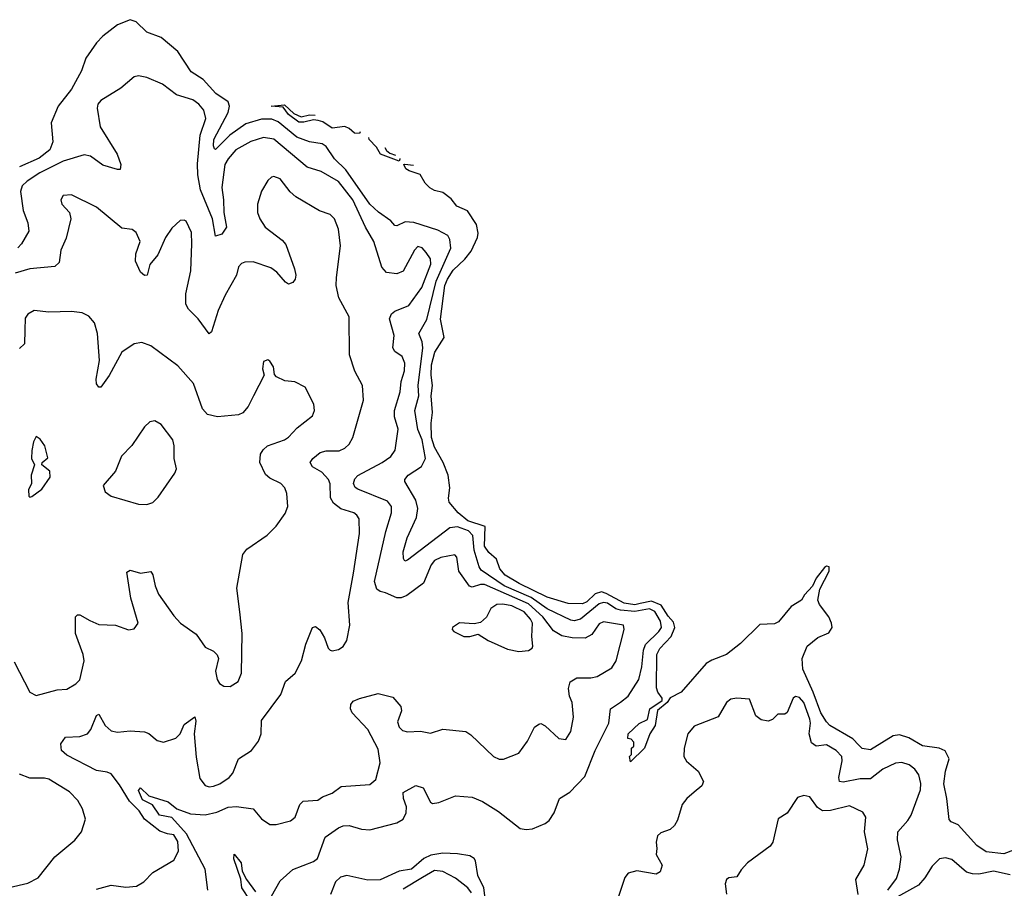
# Model space of a CAD drawing. Extents: x 2133461 to 2293071, y 753526 to 916327.
# Tile 421 of 459: x 2243176 to 2247897, y 908613 to 912780. Entities that reach past the tile are written whole.
import ezdxf

# ---------------------------------------------------------------- set-up
doc = ezdxf.new("R2010")
doc.units = 0

msp = doc.modelspace()

# ---------------------------------------------------------------- linework, layer by layer
at = {"layer": '0CON10XD'}
for points in [[(2245128.5, 911341.5), (2245173.1, 911525), (2245243.8, 911683.8), (2245239.1, 911725), (2245229.4, 911745), (2245180.9, 911770.9), (2245065, 911807.6), (2245025, 911809.8), (2244985, 911790.6), (2244975, 911792.9), (2244955, 911815.4), (2244895.8, 911855.8), (2244855, 911894.7), (2244739.2, 912059.2), (2244685, 912112.5), (2244645, 912171.3), (2244626.1, 912185), (2244565, 912193.5), (2244505, 912215.8), (2244415, 912289.7), (2244385, 912302.5), (2244335, 912302.1), (2244260, 912280.1), (2244183.8, 912226.2), (2244125, 912166.2), (2244115, 912157.8), (2244110.4, 912160.4), (2244104.5, 912174.5), (2244106.2, 912205), (2244175.2, 912335), (2244181.7, 912365), (2244175.2, 912385), (2244115.8, 912425.8), (2244055, 912492.9), (2243999, 912529), (2243935, 912627.7), (2243855, 912694.4), (2243785, 912720.6), (2243735, 912769.5), (2243705, 912779.7), (2243645, 912754.8), (2243575, 912700.2), (2243545, 912669), (2243493.1, 912595), (2243472.7, 912535), (2243423.8, 912446.2), (2243360.8, 912365), (2243327.5, 912285), (2243334.6, 912194.6), (2243320, 912155), (2243269.6, 912115), (2243175, 912073.5)], [(2244078.2, 908605), (2244064.7, 908705), (2243976.5, 908875), (2243905, 908952.5), (2243846.2, 908965), (2243813.6, 909013.6), (2243765, 909037.9), (2243745, 909082.5), (2243755.5, 909095.5), (2243795, 909056.9), (2243888.2, 909028.2), (2243929.5, 908995), (2243995, 908970), (2244065, 908966.2), (2244121.7, 908978.3), (2244175, 909002.7), (2244215, 909006), (2244295, 908994.5), (2244335, 908946.9), (2244375, 908920), (2244405, 908919.2), (2244475, 908937.8), (2244497.1, 908955), (2244520, 909015), (2244535, 909030.8), (2244605, 909036.2), (2244627.3, 909052.7), (2244675, 909070), (2244717.7, 909102.3), (2244855, 909110.6), (2244884, 909136), (2244904.7, 909215), (2244895, 909280.8), (2244845, 909374.4), (2244770.8, 909455), (2244762.5, 909475), (2244764.2, 909495), (2244775, 909511.2), (2244805.8, 909524.2), (2244895, 909547.5), (2244965, 909530), (2245003.8, 909485), (2245006, 909465), (2244987.9, 909412.1), (2244995, 909386), (2245010.8, 909370.8), (2245035, 909364.6), (2245097.9, 909367.9), (2245145, 909357.1), (2245205, 909377.1), (2245315.6, 909365.6), (2245339.7, 909349.7), (2245448, 909245), (2245475, 909232.2), (2245495, 909232.2), (2245568.8, 909261.2), (2245611.1, 909318.9), (2245645, 909386.7), (2245665, 909401.2), (2245675, 909403.3), (2245695, 909393.3), (2245761.7, 909331.7), (2245795, 909327.5), (2245818, 909365), (2245830.8, 909435), (2245825.7, 909505), (2245812.5, 909535), (2245807.7, 909572.3), (2245815.6, 909604.4), (2245846.8, 909623.2), (2245915, 909622.9), (2245945, 909628.9), (2246015, 909671.4), (2246035.6, 909705), (2246074.3, 909855), (2246071.2, 909875), (2245975, 909891.1), (2245955, 909881.9), (2245919.8, 909830.2), (2245887.4, 909812.6), (2245825, 909814.1), (2245775, 909824.1), (2245735, 909848.2), (2245684.8, 909915), (2245615, 909977.6), (2245405, 910070.2), (2245385, 910070.6), (2245345, 910058.6), (2245333.4, 910063.4), (2245282.1, 910135), (2245271.4, 910201.4), (2245262.5, 910212.5), (2245195, 910200), (2245164.5, 910185), (2245148.8, 910165), (2245112.9, 910077.1), (2245032.8, 910017.2), (2245005, 910006.8), (2244985, 910007.3), (2244930.6, 910030.6), (2244905, 910036.7), (2244888.2, 910048.2), (2244877.8, 910085), (2244931.6, 910325), (2244958.5, 910415), (2244958.8, 910445), (2244940, 910470), (2244797.1, 910527.1), (2244785, 910535.7), (2244777.3, 910555), (2244783.1, 910576.9), (2244796.7, 910593.3), (2244914.5, 910655), (2244955.5, 910685), (2244976.5, 910715), (2244990.4, 910815), (2244972.9, 910875), (2244972.8, 910905), (2245000, 910995), (2245004.6, 911045), (2245021.2, 911095), (2245022, 911132), (2245010, 911165), (2244975, 911188.1), (2244964.5, 911205), (2244972.2, 911265), (2244948.5, 911345), (2244958.3, 911368.3), (2244975, 911381.9), (2245041.3, 911408.7), (2245103.6, 911495), (2245147.5, 911607.5), (2245145, 911632.5), (2245125, 911663.3), (2245105, 911685.6), (2245085, 911691.4), (2245069.4, 911675), (2245015, 911574.2), (2244985, 911560), (2244935, 911567.5), (2244912.1, 911592.1), (2244873.9, 911715), (2244833.5, 911785), (2244772.6, 911915), (2244705, 912002.9), (2244621.7, 912051.7), (2244555, 912072.1), (2244395, 912206), (2244345, 912215.4), (2244284.2, 912195), (2244212.7, 912155), (2244175, 912112.7), (2244160.3, 912085), (2244144.8, 911975), (2244154, 911915), (2244154.3, 911854.3), (2244167.5, 911785), (2244145, 911751.5), (2244115, 911741.2), (2244100, 911825), (2244043.5, 911963.5), (2244029.5, 912035), (2244029, 912089), (2244041.7, 912225), (2244068.9, 912305), (2244058.8, 912345), (2244035, 912374.5), (2244005.7, 912395), (2243928.6, 912418.6), (2243860.7, 912470.7), (2243785, 912503.1), (2243745, 912510.8), (2243725, 912506), (2243661.7, 912451.7), (2243565, 912392), (2243551.4, 912375), (2243548.1, 912355), (2243561.8, 912265), (2243643.8, 912135), (2243661.1, 912085), (2243658.3, 912061.7), (2243645, 912060.6), (2243575, 912082.1), (2243515, 912124.5), (2243485, 912132.2), (2243385, 912100.7), (2243273.2, 912045), (2243212.1, 912005), (2243188, 911982), (2243180.3, 911955), (2243192.8, 911865), (2243215.7, 911805.7), (2243219.6, 911765), (2243184.4, 911705), (2243166.9, 911685)], [(2244808.8, 912241), (2244805, 912234.5), (2244782, 912235), (2244755, 912258.5), (2244735, 912267.1), (2244675, 912259.2), (2244629.8, 912289.8), (2244606.4, 912296.4), (2244585, 912298.9), (2244537.6, 912287.6), (2244515, 912288.8), (2244465, 912324.6), (2244439.5, 912359.5), (2244382.5, 912365), (2244445, 912372), (2244489.8, 912329.8), (2244525, 912313.3), (2244565, 912323.3), (2244592.9, 912321.2)], [(2244998.1, 912113.7), (2244999.1, 912110.9), (2244995, 912101.4), (2244905.6, 912135), (2244887.5, 912167.5), (2244852.1, 912205), (2244849.9, 912214.3)], [(2244926, 912166.7), (2244935, 912151.9), (2244950, 912140), (2244977.8, 912130.5)], [(2246151.1, 909978.9), (2246125, 909973.2), (2246075, 909980.7), (2245988.2, 910028.2), (2245965, 910034.9), (2245935, 910026.6), (2245895, 909987.9), (2245875, 909978.4), (2245805, 909979.2), (2245705, 910009.6), (2245570.9, 910075), (2245503.7, 910115), (2245477.5, 910145), (2245461.5, 910191.5), (2245425, 910223.8), (2245405.3, 910255), (2245408.6, 910348.6), (2245325, 910376.4), (2245279.1, 910415), (2245236, 910465), (2245231.4, 910485), (2245239.2, 910535), (2245230, 910595), (2245206.2, 910655), (2245165, 910729.1), (2245150.5, 910775), (2245148.9, 910845), (2245154.7, 910895.3), (2245149.2, 910975), (2245155.3, 911025), (2245149, 911075), (2245151.3, 911125), (2245167.2, 911185), (2245210.8, 911255), (2245193.5, 911343.5), (2245215, 911504.3), (2245227.1, 911535), (2245255, 911578.2), (2245309.7, 911630.3), (2245340.6, 911669.4), (2245370.8, 911735), (2245374.3, 911755.7), (2245366.9, 911796.9), (2245322.6, 911862.6), (2245271.5, 911885), (2245245, 911919.8), (2245205, 911951.3), (2245165, 911960.3), (2245143.1, 911973.1), (2245120.9, 911995), (2245096.7, 912036.7), (2245044.1, 912054.1), (2245028.1, 912065), (2245017.5, 912085), (2245023.3, 912086.7), (2245064.6, 912082.7)], [(2243545, 908610), (2243615, 908628.1), (2243685, 908619.2), (2243735.8, 908624.2), (2243771.2, 908645), (2243815, 908688.8), (2243915, 908748.6), (2243937.8, 908792.2), (2243935, 908837.5), (2243915, 908869.3), (2243885, 908875.3), (2243847.8, 908887.8), (2243775.2, 908945.2), (2243749.5, 908985), (2243702.1, 909032.1), (2243655, 909110), (2243615, 909162.2), (2243595, 909171.1), (2243545, 909178.5), (2243402.7, 909252.7), (2243376.2, 909275), (2243373.1, 909306.9), (2243395, 909337.9), (2243465, 909341.9), (2243500.6, 909355), (2243517.1, 909375), (2243545, 909442), (2243555, 909448.8), (2243586.4, 909395), (2243615, 909369.5), (2243645, 909362.7), (2243705, 909368.5), (2243774.6, 909364.6), (2243795, 909355.6), (2243835, 909323.1), (2243865, 909314.4), (2243925, 909333.2), (2243944.7, 909355), (2243965, 909398.5), (2244015, 909436.7), (2244020, 909415), (2244012.1, 909355), (2244022.3, 909242.3), (2244040.2, 909140.2), (2244065, 909105.8), (2244085, 909100.6), (2244105, 909103.5), (2244135.8, 909115), (2244180.8, 909145), (2244198.1, 909165), (2244224.4, 909235), (2244287.5, 909275), (2244321.1, 909318.9), (2244334.4, 909355), (2244335, 909418.8), (2244427.6, 909542.4), (2244451.2, 909605), (2244496.2, 909645), (2244527.1, 909705), (2244548.6, 909785), (2244580, 909865), (2244595, 909868.8), (2244615, 909853.8), (2244638.1, 909815), (2244654.3, 909765), (2244665, 909756), (2244675, 909752), (2244705, 909758.8), (2244726.8, 909773.2), (2244745, 909802.5), (2244759.2, 909875), (2244750.4, 909985), (2244776.6, 910125), (2244804.7, 910315), (2244803.3, 910385), (2244793.1, 910403.1), (2244777.5, 910415), (2244715, 910433.9), (2244681, 910461), (2244666.3, 910486.4), (2244664.1, 910554.1), (2244655.9, 910575), (2244625, 910608.7), (2244579.4, 910635), (2244568.6, 910655), (2244581.9, 910675), (2244616.1, 910703.9), (2244645, 910711.2), (2244708.1, 910711.9), (2244735, 910724.5), (2244755.9, 910744.1), (2244773.9, 910776.1), (2244824.5, 910955), (2244818.9, 911025), (2244783.1, 911093.1), (2244757.1, 911172.9), (2244755.6, 911355), (2244706.9, 911445), (2244693.3, 911505), (2244695, 911542.5), (2244714.7, 911695.3), (2244705.3, 911775), (2244685.4, 911825), (2244665, 911845.6), (2244613, 911863), (2244499.8, 911929.8), (2244473.6, 911953.6), (2244425, 912017.1), (2244395, 912027.5), (2244383.3, 912025), (2244365, 912008.8), (2244335, 911956.7), (2244316.9, 911895), (2244316.7, 911855), (2244326.9, 911825), (2244353.1, 911785), (2244435, 911722.9), (2244451.8, 911701.8), (2244494.4, 911585), (2244500, 911555), (2244496.9, 911535), (2244485, 911518.8), (2244465, 911511.2), (2244450.3, 911520.3), (2244408.8, 911568.8), (2244379.8, 911589.8), (2244295, 911618.1), (2244255, 911616.2), (2244239.5, 911610.5), (2244225.8, 911594.2), (2244216.3, 911553.7), (2244161.4, 911458.6), (2244126.9, 911385), (2244095, 911282.5), (2244085, 911273.3), (2244031.5, 911345), (2243985, 911391.1), (2243972.5, 911415), (2243972.5, 911465), (2243997.3, 911575), (2244001.8, 911705), (2243999.1, 911759.1), (2243975, 911813.3), (2243965, 911818.8), (2243945, 911816.2), (2243905, 911780), (2243875.7, 911735), (2243837.9, 911652.1), (2243800, 911605), (2243786.7, 911555), (2243775, 911552.5), (2243755, 911568.8), (2243731.1, 911621.1), (2243733.3, 911656.7), (2243754.4, 911715), (2243735, 911758.8), (2243715, 911773.8), (2243665, 911780), (2243545, 911880), (2243425, 911940), (2243385, 911936.2), (2243373.8, 911915), (2243378.8, 911895), (2243414.2, 911854.2), (2243421.2, 911825), (2243398.3, 911731.7), (2243373.1, 911675), (2243365.6, 911615), (2243345, 911595.7), (2243224.6, 911584.6), (2243155, 911564.2)], [(2243149.8, 909699.8), (2243225, 909554), (2243255, 909538.8), (2243355, 909565.8), (2243401.7, 909568.3), (2243445, 909594.2), (2243465, 909614), (2243484.5, 909705), (2243480.9, 909735), (2243443.5, 909835), (2243444, 909915), (2243452.5, 909925), (2243465, 909925.8), (2243512.5, 909897.5), (2243555, 909878.1), (2243635.8, 909875.8), (2243697, 909853), (2243725, 909857.5), (2243743.3, 909885), (2243709.1, 910005), (2243690, 910130), (2243705, 910138.8), (2243755.8, 910124.2), (2243805, 910133.3), (2243815, 910117.5), (2243825.5, 910064.5), (2243841.2, 910025), (2243915, 909920.6), (2243947.5, 909885), (2244021.7, 909831.7), (2244065, 909770), (2244105, 909751.2), (2244122.7, 909732.7), (2244130, 909715), (2244114.5, 909655), (2244122.2, 909615), (2244134.3, 909595), (2244155, 909582.5), (2244185, 909582), (2244224, 909605), (2244239.4, 909645), (2244243.3, 909835), (2244230.9, 909939.1), (2244217.3, 910052.7), (2244246, 910215), (2244265, 910240), (2244362.3, 910307.7), (2244405, 910351.2), (2244448.6, 910411.4), (2244462, 910445), (2244457.3, 910507.3), (2244448, 910535), (2244428.8, 910555), (2244375, 910581.1), (2244355, 910597.5), (2244327.5, 910655), (2244330.6, 910695), (2244343, 910717), (2244364.6, 910735.4), (2244445, 910764.4), (2244465, 910777.1), (2244507.2, 910822.8), (2244579.7, 910880.3), (2244590, 910905), (2244586.2, 910935), (2244545, 911016.7), (2244495, 911042), (2244447.7, 911047.7), (2244407, 911067), (2244398.3, 911078.3), (2244392.5, 911115), (2244375, 911142.5), (2244365, 911147.5), (2244345, 911140), (2244340, 911105), (2244347.5, 911075), (2244297.5, 910975), (2244272, 910925), (2244245.7, 910894.3), (2244225.8, 910884.2), (2244125, 910874.2), (2244076.6, 910886.6), (2244053, 910913), (2244008.6, 911035), (2243935, 911119.2), (2243805, 911215.8), (2243761.2, 911231.2), (2243725, 911225.6), (2243665, 911185.7), (2243605, 911072.9), (2243565, 911016.7), (2243555, 911016.7), (2243545, 911032.5), (2243542.2, 911055), (2243558.8, 911145), (2243549.5, 911275), (2243535.5, 911325.5), (2243507.4, 911357.4), (2243475, 911374.2), (2243425, 911380.6), (2243315, 911377.1), (2243245, 911384.2), (2243215, 911368), (2243202.2, 911347.8), (2243200.7, 911290.7), (2243199.5, 911225), (2243175, 911202.7)], [(2244383.6, 908576.4), (2244425, 908649.2), (2244485, 908704.2), (2244585, 908742.2), (2244603.9, 908756.1), (2244640.8, 908859.2), (2244705, 908903.9), (2244727.3, 908912.7), (2244755, 908914.2), (2244815, 908897.8), (2244855, 908894.6), (2244985, 908928), (2245015, 908945.5), (2245029.6, 908975), (2245030, 909005), (2245015.8, 909045), (2245015, 909072.5), (2245075, 909106.7), (2245110, 909095), (2245145, 909026.7), (2245155, 909020.8), (2245185, 909024.4), (2245265, 909056.7), (2245345, 909050), (2245395, 909030.5), (2245472.3, 908982.3), (2245575, 908900.6), (2245605, 908895.7), (2245635, 908899.2), (2245695, 908923.8), (2245715, 908938.8), (2245739.4, 908975), (2245765, 909043.8), (2245814.3, 909075), (2245885, 909150), (2245935.4, 909274.6), (2246000.8, 909405), (2246008.2, 909475), (2246056.6, 909506.6), (2246093.1, 909535), (2246144.8, 909615), (2246159.6, 909675), (2246166.2, 909755), (2246176.4, 909783.6), (2246240.7, 909845), (2246252.8, 909865), (2246248.4, 909895), (2246221.5, 909941.5), (2246195, 909954.7), (2246125, 909941.9), (2246057.2, 909947.2), (2246034.3, 909954.3), (2245995, 909980.5), (2245975, 909985.1), (2245955, 909978.2), (2245865, 909904), (2245835, 909895.6), (2245819.1, 909899.1), (2245705, 909953.9), (2245627.9, 910007.9), (2245498.5, 910065), (2245388.8, 910138.8), (2245378.3, 910155), (2245355.1, 910235), (2245348.5, 910305), (2245328.2, 910328.2), (2245275, 910346.8), (2245238, 910342), (2245035, 910187.8), (2245022.7, 910182.7), (2245015.6, 910195.6), (2245015, 910226.7), (2245033.8, 910295), (2245078, 910392), (2245085.2, 910435), (2245075.9, 910475.9), (2245022.5, 910565), (2245021.9, 910575), (2245038.1, 910595), (2245103.2, 910636.8), (2245121.7, 910675), (2245105.1, 910765), (2245084.2, 910814.2), (2245070.4, 910905), (2245089.4, 910975), (2245087.1, 911025), (2245109.2, 911205), (2245105.2, 911235), (2245089.5, 911275), (2245128.5, 911341.5)], [(2243785, 910454.2), (2243815, 910464), (2243840.3, 910489.7), (2243920, 910605), (2243927.5, 910625), (2243917.1, 910675), (2243916.7, 910735), (2243910, 910765), (2243855, 910838.8), (2243823.6, 910856.4), (2243799.3, 910850.7), (2243775, 910826.7), (2243713, 910737), (2243664.5, 910685.5), (2243635.8, 910615), (2243576.7, 910545), (2243586.2, 910515), (2243615, 910493.8), (2243745, 910455.8), (2243785, 910454.2)], [(2243225, 910490), (2243235, 910492.5), (2243281.7, 910528.3), (2243322.5, 910585), (2243320, 910615), (2243282.5, 910645), (2243283.8, 910656.2), (2243311.7, 910678.3), (2243296.7, 910735), (2243275, 910767.5), (2243255, 910780), (2243242.5, 910755), (2243233.9, 910713.9), (2243233.3, 910675), (2243247.5, 910645), (2243231.2, 910595), (2243232.5, 910555), (2243217.5, 910525), (2243220, 910495), (2243225, 910490)], [(2247975, 908808.4), (2247895, 908778.2), (2247809.1, 908789.1), (2247765, 908818.6), (2247675, 908917.5), (2247641.7, 908931.7), (2247632.7, 908942.7), (2247621.2, 909045), (2247606.4, 909115), (2247614.8, 909175), (2247632.6, 909235), (2247613.5, 909273.5), (2247585, 909286.4), (2247505, 909296.5), (2247438.5, 909335), (2247395, 909349.8), (2247364.5, 909344.5), (2247255, 909277.1), (2247215, 909284.5), (2247199.9, 909299.9), (2247171, 909331), (2247061.1, 909395), (2247045, 909411.5), (2247017.7, 909455), (2246981.2, 909555), (2246930.6, 909665), (2246928, 909715), (2246951.7, 909775), (2247003.5, 909816.5), (2247055, 909838.4), (2247071.2, 909865), (2247069, 909885), (2247054.8, 909915), (2247010.3, 909975), (2247002.2, 909995), (2247012.4, 910047.6), (2247057.5, 910135), (2247057.5, 910155), (2247045, 910158.8), (2247035, 910152.9), (2246995, 910101.4), (2246978, 910062), (2246939.1, 910020.9), (2246924.1, 909995.9), (2246875, 909964.6), (2246815, 909891.6), (2246795, 909882.1), (2246725, 909878), (2246632.3, 909787.7), (2246565.5, 909734.5), (2246495, 909708.2), (2246468, 909692), (2246346.9, 909555), (2246295, 909527.5), (2246280, 909505), (2246234, 909466), (2246223.3, 909395), (2246197.5, 909355), (2246172.5, 909285), (2246105, 909220), (2246100, 909245), (2246110, 909255), (2246110, 909285), (2246120, 909295), (2246120, 909315), (2246108.3, 909328.3), (2246091.7, 909331.7), (2246093.8, 909355), (2246146.4, 909403.6), (2246186.4, 909423.6), (2246196.7, 909475), (2246256.1, 909513.9), (2246256, 909525), (2246235.6, 909555), (2246230, 909575), (2246231.6, 909735), (2246245, 909763.5), (2246299.2, 909820.8), (2246316.5, 909865), (2246310.6, 909890.6), (2246285, 909918.6), (2246251.5, 909971.5), (2246205, 909990.5), (2246151.1, 909978.9)], [(2245568.8, 909748.8), (2245615, 909754.2), (2245633.3, 909765), (2245636.2, 909775), (2245630.9, 909820.9), (2245634.2, 909885), (2245624.7, 909905), (2245595, 909939.4), (2245535, 909969.1), (2245493, 909977), (2245464, 909975), (2245435.6, 909955), (2245415, 909914), (2245385, 909888), (2245355, 909881.2), (2245285, 909887.5), (2245251.2, 909865), (2245250, 909855), (2245257.5, 909845), (2245305, 909822), (2245335, 909820.8), (2245375, 909832), (2245422.8, 909802.8), (2245515, 909760), (2245568.8, 909748.8)], [(2247338.8, 908605), (2247379.4, 908660.6), (2247394.6, 908705), (2247401.8, 908765), (2247384.7, 908845.3), (2247385.9, 908884.1), (2247435, 908938.9), (2247450.7, 908965), (2247494.4, 909085), (2247496.2, 909116.2), (2247487.3, 909157.3), (2247467.1, 909185), (2247441.2, 909205), (2247406.3, 909216.3), (2247375, 909213.6), (2247315, 909184.6), (2247255, 909138.5), (2247205, 909138.6), (2247125, 909122.5), (2247106.5, 909126.5), (2247103.5, 909145), (2247119.6, 909225), (2247117.1, 909245), (2247090.6, 909275), (2247045, 909301.5), (2246995, 909294.7), (2246971.8, 909311.8), (2246961.1, 909355), (2246968.4, 909405), (2246965, 909424), (2246935.9, 909505), (2246915, 909529.2), (2246895, 909534), (2246885, 909526), (2246855, 909456.7), (2246845, 909448), (2246810.5, 909449.5), (2246785, 909423.8), (2246764.1, 909415.9), (2246731.3, 909421.3), (2246705, 909440), (2246675, 909520.6), (2246613.8, 909526.2), (2246585, 909520), (2246565.7, 909505), (2246525, 909436.5), (2246409.5, 909390.5), (2246379.1, 909355), (2246361.2, 909285), (2246360, 909245), (2246373.9, 909223.9), (2246429.2, 909175), (2246453.9, 909126.1), (2246446.2, 909105), (2246410, 909075), (2246374.4, 909045), (2246351.9, 909015), (2246329.7, 908940.3), (2246315.8, 908915), (2246294.6, 908895.4), (2246250.7, 908879.3), (2246234.2, 908865), (2246227.1, 908835), (2246231.4, 908805), (2246226.9, 908775), (2246256.7, 908725), (2246246.8, 908693.2), (2246228, 908682), (2246135, 908697.7), (2246094.1, 908685.9), (2246076.9, 908665), (2246044.5, 908565)], [(2243125, 908617.1), (2243215, 908638.1), (2243265, 908664.2), (2243345, 908764.2), (2243440.8, 908845), (2243472.9, 908885), (2243490.8, 908945), (2243477.1, 908995), (2243455, 909034), (2243415.4, 909075.4), (2243315, 909136.9), (2243295, 909142.2), (2243225, 909141.5), (2243175, 909160.5)], [(2247196, 908584), (2247184.7, 908655.3), (2247224.5, 908725), (2247242.6, 908802.6), (2247226.2, 908885), (2247233.1, 908955), (2247218.2, 908978.2), (2247155, 909008.5), (2247063.8, 908986.2), (2247025, 908984.7), (2247000.9, 909000.9), (2246965, 909052.9), (2246935, 909058.6), (2246905, 909048.6), (2246855, 908974), (2246813, 908947), (2246787.1, 908835), (2246775, 908816.2), (2246665, 908736.2), (2246635, 908702.5), (2246615, 908668.8), (2246575.8, 908664.2), (2246564.6, 908655.4), (2246558.1, 908635), (2246565.6, 908585)], [(2244280.8, 908555), (2244240.8, 908615), (2244236.8, 908656.8), (2244202, 908755), (2244205, 908777.5), (2244237.5, 908735), (2244243.3, 908695), (2244264.2, 908655), (2244306.5, 908596.5)], [(2245413.7, 908516.3), (2245401.7, 908615), (2245373.3, 908675), (2245360.8, 908745), (2245355, 908756.7), (2245335, 908768.9), (2245275, 908779), (2245205, 908782.7), (2245147.8, 908772.2), (2245113.8, 908756.2), (2245055, 908704.7), (2244995, 908695.9), (2244905.1, 908654.9), (2244845, 908651.9), (2244745, 908675.6), (2244713.4, 908666.6), (2244689.5, 908645), (2244666.5, 908583.5)], [(2247925, 908678.4), (2247845, 908695.6), (2247775, 908681.5), (2247745, 908682.6), (2247715, 908690.4), (2247645, 908751.1), (2247615, 908760), (2247586.2, 908755), (2247550.3, 908719.7), (2247515.7, 908664.3), (2247485, 908628.5), (2247370.7, 908565)], [(2245342.2, 908592.2), (2245324.1, 908615), (2245265, 908662.9), (2245205, 908694.8), (2245165, 908699.3), (2245108, 908665), (2245015, 908608.8)]]:
    msp.add_lwpolyline(points, dxfattribs=at)

doc.saveas('drawing.dxf')
